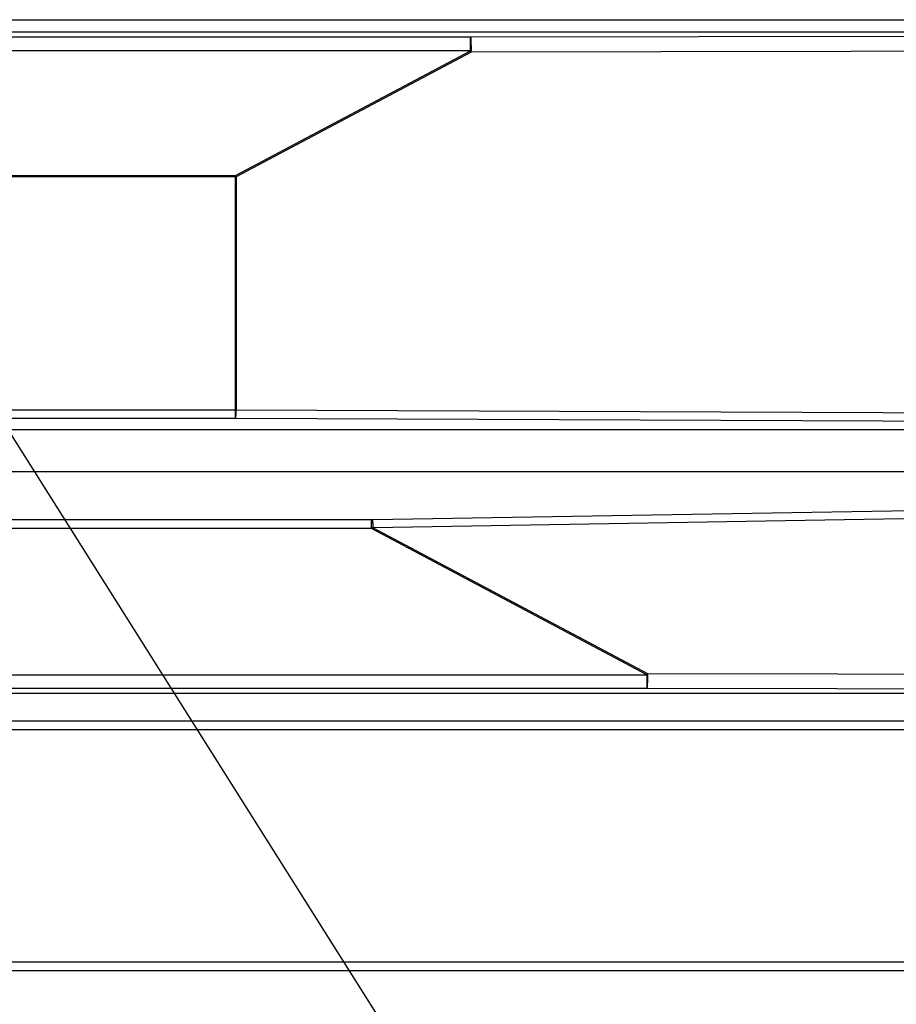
# Model space of a CAD drawing. Header units: millimetres. Extents: x 0 to 39025, y -31299 to 8400.
# Tile 324 of 373: x 14690 to 14893, y 3748 to 3976. Entities that reach past the tile are written whole.
import ezdxf

# ---------------------------------------------------------------- set-up
doc = ezdxf.new("R2010")
doc.units = ezdxf.units.MM
doc.layers.add('ANOTACIJE', color=7, linetype='Continuous')
doc.styles.get("Standard").update_dxf_attribs({"font": 'Montserrat-Regular.ttf'})
doc.dimstyles.new('SLDDIMSTYLE2', dxfattribs={"dimtxt": 0.18, "dimasz": 1.050735, "dimexe": 0, "dimexo": 0.0625, "dimgap": 0, "dimtad": 0, "dimtih": 1, "dimtoh": 1, "dimdec": 0, "dimrnd": 1e-09, "dimzin": 0, "dimdsep": 46, "dimtxsty": 'Standard', "dimblk1": 'DOT', "dimblk2": 'DOT', "dimsah": 1, "dimcen": 0.09, "dimadec": 0, "dimazin": 0, "dimtfac": 1.050735, "dimtdec": 0, "dimtofl": 0, "dimtmove": 0, "dimatfit": 3, "dimldrblk": 'DOT', "dimfxl": 1, "dimfrac": 2, "dimtolj": 1, "dimtzin": 0, "dimarcsym": 0})

# ---------------------------------------------------------------- blocks, each defined once
blk = doc.blocks.new('Adapt 2 (spodaj)')
at = {"lineweight": 25}
for points in [[(40.6, 219.88), (40.6, 219.88), (945.6, 219.88), (945.6, 219.88)], [(40.6, 217.08), (40.6, 217.08), (945.6, 217.08), (945.6, 217.08)], [(609.27, 215.89), (609.27, 215.89), (872.87, 216.31), (872.87, 216.31)], [(346.33, 215.89), (346.33, 215.89), (609.27, 215.89), (609.27, 215.89)], [(609.27, 212.69), (609.27, 212.69), (346.33, 212.69), (346.33, 212.69)], [(554.92, 183.83), (554.92, 183.83), (609.27, 212.69), (609.27, 212.69)], [(609.43, 212.39), (609.43, 212.39), (555.08, 183.53), (555.08, 183.53)], [(873, 212.82), (873, 212.82), (609.43, 212.39), (609.43, 212.39)], [(405.08, 183.83), (405.08, 183.83), (554.92, 183.83), (554.92, 183.83)], [(554.92, 183.53), (554.92, 183.53), (405.08, 183.53), (405.08, 183.53)], [(554.92, 129.67), (554.92, 129.67), (554.92, 183.53), (554.92, 183.53)], [(555.08, 183.53), (555.08, 183.53), (555.08, 129.67), (555.08, 129.67)], [(496.25, 129.67), (496.25, 129.67), (554.92, 129.67), (554.92, 129.67)], [(554.92, 127.68), (554.92, 127.68), (496.25, 127.68), (496.25, 127.68)], [(872.93, 126.39), (872.93, 126.39), (554.99, 127.68), (554.99, 127.68)], [(555.08, 129.67), (555.08, 129.67), (873, 128.38), (873, 128.38)], [(881.21, 125.04), (881.21, 125.04), (500.48, 125.04), (500.48, 125.04)], [(881.15, 115.36), (881.15, 115.36), (500.59, 115.36), (500.59, 115.36)], [(586.67, 104.28), (586.67, 104.28), (872.93, 109.12), (872.93, 109.12)], [(873, 107.24), (873, 107.24), (586.76, 102.4), (586.76, 102.4)], [(496.31, 104.28), (496.31, 104.28), (586.36, 104.28), (586.36, 104.28)], [(586.36, 102.23), (586.36, 102.23), (496.31, 102.23), (496.31, 102.23)], [(650.07, 68.39), (650.07, 68.39), (586.36, 102.23), (586.36, 102.23)], [(586.76, 102.4), (586.76, 102.4), (650.23, 68.7), (650.23, 68.7)], [(302.23, 68.39), (302.23, 68.39), (650.07, 68.39), (650.07, 68.39)], [(650.23, 68.7), (650.23, 68.7), (869.89, 68.34), (869.89, 68.34)], [(870.49, 64.08), (870.49, 64.08), (47.45, 64.08), (47.45, 64.08)], [(650.07, 65.2), (650.07, 65.2), (302.23, 65.2), (302.23, 65.2)], [(869.73, 64.84), (869.73, 64.84), (650.07, 65.2), (650.07, 65.2)], [(957.49, 57.66), (957.49, 57.66), (54.51, 57.66), (54.51, 57.66)], [(957.49, 55.66), (957.49, 55.66), (54.51, 55.66), (54.51, 55.66)], [(957.49, 1.98), (957.49, 1.98), (6.52, 1.98), (6.52, 1.98)], [(957.49, -0.02), (957.49, -0.02), (6.52, -0.02), (6.52, -0.02)]]:
    blk.add_open_spline(points, degree=3, dxfattribs=at)
for points, knots in [([(609.27, 212.69), (609.27, 212.69), (609.27, 213.32), (609.27, 213.32), (609.27, 213.32), (609.27, 213.91), (609.27, 213.91), (609.27, 213.91), (609.27, 214.45), (609.27, 214.45), (609.27, 214.45), (609.27, 214.93), (609.27, 214.93), (609.27, 214.93), (609.27, 215.32), (609.27, 215.32), (609.27, 215.32), (609.27, 215.62), (609.27, 215.62), (609.27, 215.62), (609.27, 215.81), (609.27, 215.81), (609.27, 215.81), (609.27, 215.89), (609.27, 215.89)], [0, 0, 0, 0, 1, 1, 1, 2, 2, 2, 3, 3, 3, 4, 4, 4, 5, 5, 5, 6, 6, 6, 7, 7, 7, 8, 8, 8, 8]), ([(609.27, 215.89), (609.27, 215.89), (609.3, 215.8), (609.3, 215.8), (609.3, 215.8), (609.33, 215.59), (609.33, 215.59), (609.33, 215.59), (609.36, 215.25), (609.36, 215.25), (609.36, 215.25), (609.38, 214.82), (609.38, 214.82), (609.38, 214.82), (609.4, 214.29), (609.4, 214.29), (609.4, 214.29), (609.42, 213.7), (609.42, 213.7), (609.42, 213.7), (609.43, 213.06), (609.43, 213.06), (609.43, 213.06), (609.43, 212.39), (609.43, 212.39)], [0, 0, 0, 0, 1, 1, 1, 2, 2, 2, 3, 3, 3, 4, 4, 4, 5, 5, 5, 6, 6, 6, 7, 7, 7, 8, 8, 8, 8]), ([(609.27, 212.69), (609.27, 212.69), (609.29, 212.65), (609.29, 212.65), (609.29, 212.65), (609.31, 212.62), (609.31, 212.62), (609.31, 212.62), (609.33, 212.58), (609.33, 212.58), (609.33, 212.58), (609.35, 212.54), (609.35, 212.54), (609.35, 212.54), (609.37, 212.5), (609.37, 212.5), (609.37, 212.5), (609.39, 212.46), (609.39, 212.46), (609.39, 212.46), (609.41, 212.42), (609.41, 212.42), (609.41, 212.42), (609.43, 212.39), (609.43, 212.39)], [0, 0, 0, 0, 1, 1, 1, 2, 2, 2, 3, 3, 3, 4, 4, 4, 5, 5, 5, 6, 6, 6, 7, 7, 7, 8, 8, 8, 8]), ([(554.92, 183.83), (554.92, 183.83), (554.94, 183.79), (554.94, 183.79), (554.94, 183.79), (554.96, 183.75), (554.96, 183.75), (554.96, 183.75), (554.98, 183.72), (554.98, 183.72), (554.98, 183.72), (555, 183.68), (555, 183.68), (555, 183.68), (555.02, 183.64), (555.02, 183.64), (555.02, 183.64), (555.04, 183.6), (555.04, 183.6), (555.04, 183.6), (555.06, 183.56), (555.06, 183.56), (555.06, 183.56), (555.08, 183.53), (555.08, 183.53)], [0, 0, 0, 0, 1, 1, 1, 2, 2, 2, 3, 3, 3, 4, 4, 4, 5, 5, 5, 6, 6, 6, 7, 7, 7, 8, 8, 8, 8]), ([(554.92, 183.83), (554.92, 183.83), (554.92, 183.79), (554.92, 183.79), (554.92, 183.79), (554.92, 183.75), (554.92, 183.75), (554.92, 183.75), (554.92, 183.72), (554.92, 183.72), (554.92, 183.72), (554.92, 183.68), (554.92, 183.68), (554.92, 183.68), (554.92, 183.64), (554.92, 183.64), (554.92, 183.64), (554.92, 183.6), (554.92, 183.6), (554.92, 183.6), (554.92, 183.56), (554.92, 183.56), (554.92, 183.56), (554.92, 183.53), (554.92, 183.53)], [0, 0, 0, 0, 1, 1, 1, 2, 2, 2, 3, 3, 3, 4, 4, 4, 5, 5, 5, 6, 6, 6, 7, 7, 7, 8, 8, 8, 8]), ([(554.92, 183.53), (554.92, 183.53), (554.94, 183.53), (554.94, 183.53), (554.94, 183.53), (554.96, 183.53), (554.96, 183.53), (554.96, 183.53), (554.98, 183.53), (554.98, 183.53), (554.98, 183.53), (555, 183.53), (555, 183.53), (555, 183.53), (555.02, 183.53), (555.02, 183.53), (555.02, 183.53), (555.04, 183.53), (555.04, 183.53), (555.04, 183.53), (555.06, 183.53), (555.06, 183.53), (555.06, 183.53), (555.08, 183.53), (555.08, 183.53)], [0, 0, 0, 0, 1, 1, 1, 2, 2, 2, 3, 3, 3, 4, 4, 4, 5, 5, 5, 6, 6, 6, 7, 7, 7, 8, 8, 8, 8]), ([(554.92, 129.67), (554.92, 129.67), (555, 129.67), (555, 129.67), (555, 129.67), (555.08, 129.67), (555.08, 129.67)], [0, 0, 0, 0, 1, 1, 1, 2, 2, 2, 2]), ([(554.92, 127.68), (554.92, 127.68), (554.92, 127.74), (554.92, 127.74), (554.92, 127.74), (554.92, 127.88), (554.92, 127.88), (554.92, 127.88), (554.92, 128.07), (554.92, 128.07), (554.92, 128.07), (554.92, 128.32), (554.92, 128.32), (554.92, 128.32), (554.92, 128.62), (554.92, 128.62), (554.92, 128.62), (554.92, 128.95), (554.92, 128.95), (554.92, 128.95), (554.92, 129.3), (554.92, 129.3), (554.92, 129.3), (554.92, 129.67), (554.92, 129.67)], [0, 0, 0, 0, 1, 1, 1, 2, 2, 2, 3, 3, 3, 4, 4, 4, 5, 5, 5, 6, 6, 6, 7, 7, 7, 8, 8, 8, 8]), ([(554.99, 127.68), (554.99, 127.68), (554.95, 127.68), (554.95, 127.68), (554.95, 127.68), (554.92, 127.68), (554.92, 127.68)], [0, 0, 0, 0, 1, 1, 1, 2, 2, 2, 2]), ([(554.99, 127.68), (554.99, 127.68), (555.01, 127.74), (555.01, 127.74), (555.01, 127.74), (555.02, 127.88), (555.02, 127.88), (555.02, 127.88), (555.04, 128.07), (555.04, 128.07), (555.04, 128.07), (555.05, 128.32), (555.05, 128.32), (555.05, 128.32), (555.06, 128.62), (555.06, 128.62), (555.06, 128.62), (555.07, 128.95), (555.07, 128.95), (555.07, 128.95), (555.08, 129.3), (555.08, 129.3), (555.08, 129.3), (555.08, 129.67), (555.08, 129.67)], [0, 0, 0, 0, 1, 1, 1, 2, 2, 2, 3, 3, 3, 4, 4, 4, 5, 5, 5, 6, 6, 6, 7, 7, 7, 8, 8, 8, 8]), ([(586.36, 102.23), (586.36, 102.23), (586.36, 102.55), (586.36, 102.55), (586.36, 102.55), (586.36, 102.88), (586.36, 102.88), (586.36, 102.88), (586.36, 103.19), (586.36, 103.19), (586.36, 103.19), (586.36, 103.48), (586.36, 103.48), (586.36, 103.48), (586.36, 103.74), (586.36, 103.74), (586.36, 103.74), (586.36, 103.96), (586.36, 103.96), (586.36, 103.96), (586.36, 104.14), (586.36, 104.14), (586.36, 104.14), (586.36, 104.28), (586.36, 104.28)], [0, 0, 0, 0, 1, 1, 1, 2, 2, 2, 3, 3, 3, 4, 4, 4, 5, 5, 5, 6, 6, 6, 7, 7, 7, 8, 8, 8, 8]), ([(586.36, 104.28), (586.36, 104.28), (586.47, 104.28), (586.47, 104.28), (586.47, 104.28), (586.57, 104.28), (586.57, 104.28), (586.57, 104.28), (586.67, 104.28), (586.67, 104.28)], [0, 0, 0, 0, 1, 1, 1, 2, 2, 2, 3, 3, 3, 3]), ([(586.76, 102.4), (586.76, 102.4), (586.76, 102.71), (586.76, 102.71), (586.76, 102.71), (586.75, 103), (586.75, 103), (586.75, 103), (586.74, 103.29), (586.74, 103.29), (586.74, 103.29), (586.73, 103.55), (586.73, 103.55), (586.73, 103.55), (586.72, 103.79), (586.72, 103.79), (586.72, 103.79), (586.7, 103.99), (586.7, 103.99), (586.7, 103.99), (586.69, 104.16), (586.69, 104.16), (586.69, 104.16), (586.67, 104.28), (586.67, 104.28)], [0, 0, 0, 0, 1, 1, 1, 2, 2, 2, 3, 3, 3, 4, 4, 4, 5, 5, 5, 6, 6, 6, 7, 7, 7, 8, 8, 8, 8]), ([(586.76, 102.4), (586.76, 102.4), (586.63, 102.34), (586.63, 102.34), (586.63, 102.34), (586.5, 102.28), (586.5, 102.28), (586.5, 102.28), (586.36, 102.23), (586.36, 102.23)], [0, 0, 0, 0, 1, 1, 1, 2, 2, 2, 3, 3, 3, 3]), ([(650.07, 68.39), (650.07, 68.39), (650.09, 68.43), (650.09, 68.43), (650.09, 68.43), (650.11, 68.47), (650.11, 68.47), (650.11, 68.47), (650.13, 68.51), (650.13, 68.51), (650.13, 68.51), (650.15, 68.55), (650.15, 68.55), (650.15, 68.55), (650.18, 68.58), (650.18, 68.58), (650.18, 68.58), (650.2, 68.62), (650.2, 68.62), (650.2, 68.62), (650.21, 68.66), (650.21, 68.66), (650.21, 68.66), (650.23, 68.7), (650.23, 68.7)], [0, 0, 0, 0, 1, 1, 1, 2, 2, 2, 3, 3, 3, 4, 4, 4, 5, 5, 5, 6, 6, 6, 7, 7, 7, 8, 8, 8, 8]), ([(650.23, 68.7), (650.23, 68.7), (650.23, 68.03), (650.23, 68.03), (650.23, 68.03), (650.22, 67.39), (650.22, 67.39), (650.22, 67.39), (650.21, 66.79), (650.21, 66.79), (650.21, 66.79), (650.19, 66.27), (650.19, 66.27), (650.19, 66.27), (650.16, 65.83), (650.16, 65.83), (650.16, 65.83), (650.13, 65.5), (650.13, 65.5), (650.13, 65.5), (650.1, 65.29), (650.1, 65.29), (650.1, 65.29), (650.07, 65.2), (650.07, 65.2)], [0, 0, 0, 0, 1, 1, 1, 2, 2, 2, 3, 3, 3, 4, 4, 4, 5, 5, 5, 6, 6, 6, 7, 7, 7, 8, 8, 8, 8]), ([(650.07, 68.39), (650.07, 68.39), (650.07, 67.77), (650.07, 67.77), (650.07, 67.77), (650.07, 67.18), (650.07, 67.18), (650.07, 67.18), (650.07, 66.64), (650.07, 66.64), (650.07, 66.64), (650.07, 66.16), (650.07, 66.16), (650.07, 66.16), (650.07, 65.77), (650.07, 65.77), (650.07, 65.77), (650.07, 65.47), (650.07, 65.47), (650.07, 65.47), (650.07, 65.28), (650.07, 65.28), (650.07, 65.28), (650.07, 65.2), (650.07, 65.2)], [0, 0, 0, 0, 1, 1, 1, 2, 2, 2, 3, 3, 3, 4, 4, 4, 5, 5, 5, 6, 6, 6, 7, 7, 7, 8, 8, 8, 8])]:
    blk.add_open_spline(points, degree=3, knots=knots, dxfattribs=at)
blk = doc.blocks.new('_Dot')
at = {"color": 0, "linetype": 'ByBlock', "lineweight": -2}
blk.add_line((-0.5, 0), (-1, 0), dxfattribs=at)
at = {"color": 0, "linetype": 'ByBlock', "const_width": 0.5}
blk.add_lwpolyline([(-0.25, 0, 1), (0.25, 0, 1)], format="xyb", close=True, dxfattribs=at)

msp = doc.modelspace()

# ---------------------------------------------------------------- block references
at = {"color": 1}
msp.add_blockref('Adapt 2 (spodaj)', (14184.86, 3755.86), dxfattribs=at)

# ---------------------------------------------------------------- leaders
at = {"layer": 'ANOTACIJE', "color": 7}
msp.add_leader([(14665.15, 3915.72), (14815.66, 3677.38)], dimstyle='SLDDIMSTYLE2', override={"dimscale": 20}, dxfattribs=at)

doc.saveas('drawing.dxf')
